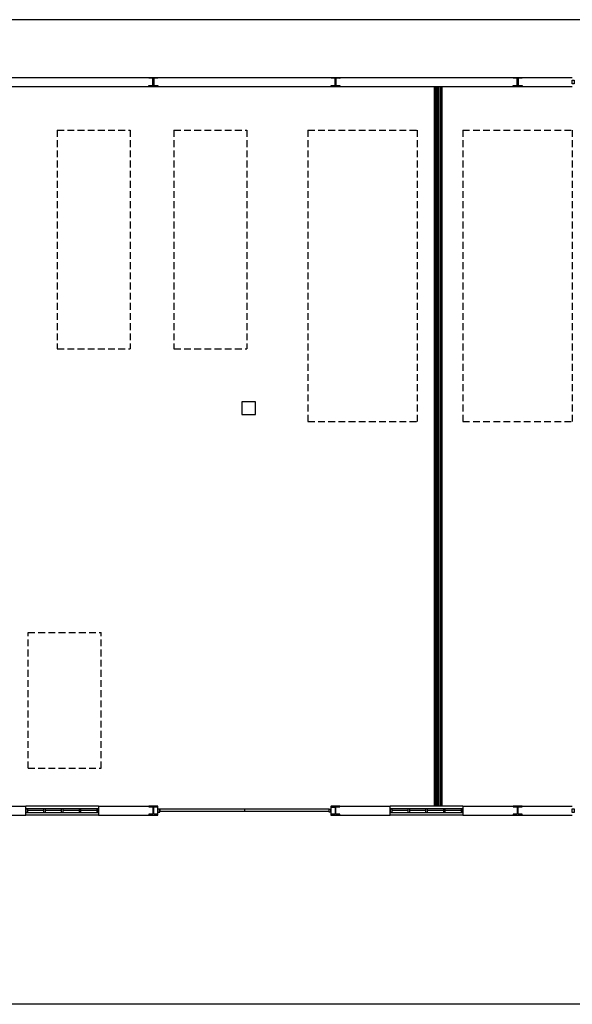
# Model space of a CAD drawing. Header units: millimetres. Extents: x -559 to 10735, y -2326 to 222.
# Tile 659 of 678: x 10091 to 10172, y -1431 to -1286. Entities that reach past the tile are written whole.
import ezdxf

# ---------------------------------------------------------------- set-up
doc = ezdxf.new("R2010")
doc.units = ezdxf.units.MM
doc.header["$LTSCALE"] = 4
doc.linetypes.add('HIDDEN', pattern=[0.375, 0.25, -0.125])
for name, color, linetype in [('Extremos da Area Total', 253, 'Continuous'), ('Modificaçoes da Planta Baixa', 255, 'Continuous'), ('Planta Baixa', 251, 'Continuous')]:
    doc.layers.add(name, color=color, linetype=linetype)

# ---------------------------------------------------------------- blocks, each defined once
blk = doc.blocks.new('AUD37D1S-flat-166-flat-1')
at = {"color": 9}
for p, q in [((0, -0.05), (0, 0.05)), ((0, 0.05), (0.05, 0.05)), ((0.05, 0.05), (0.05, -0.05)), ((0.05, -0.05), (0, -0.05))]:
    blk.add_line(p, q, dxfattribs=at)
at = {"color": 9, "text_generation_flag": 4, "width": 1.25, "flags": 3}
for p in [(0.05, 0.05), (0.05, 0), (0.05, -0.05)]:
    blk.add_attdef('JAMBPT', p, '', height=0.00632, rotation=296.5651, dxfattribs=at)
at = {"color": 9, "text_generation_flag": 4, "width": 0.5, "flags": 3}
for p in [(0.05, 0), (0.05, -0.05)]:
    blk.add_attdef('JAMBPT', p, '', height=0.01, dxfattribs=at)
blk = doc.blocks.new('AUD37D1S-flat-161-flat-1')
at = {"color": 9}
for p, q in [((0, -0.05), (0, 0.05)), ((0, 0.05), (0.05, 0.05)), ((0.05, 0.05), (0.05, -0.05)), ((0.05, -0.05), (0, -0.05))]:
    blk.add_line(p, q, dxfattribs=at)
at = {"color": 9, "text_generation_flag": 4, "width": 1.25, "flags": 3}
for p in [(0.05, 0.05), (0.05, 0), (0.05, -0.05)]:
    blk.add_attdef('JAMBPT', p, '', height=0.00632, rotation=296.5651, dxfattribs=at)
at = {"color": 9, "text_generation_flag": 4, "width": 0.5, "flags": 3}
for p in [(0.05, 0), (0.05, -0.05)]:
    blk.add_attdef('JAMBPT', p, '', height=0.01, dxfattribs=at)
blk = doc.blocks.new('AUW01D3S-flat-23-flat-1')
at = {"color": 9}
for p, q in [((0, 0.125), (-2, 0.125)), ((0, -0.125), (-2, -0.125))]:
    blk.add_line(p, q, dxfattribs=at)
blk = doc.blocks.new('AUD18D1S-flat-53-flat-1')
at = {"color": 9}
for p, q in [((-2, -0.125), (-2, 0.125)), ((0, 0.125), (0, -0.125))]:
    blk.add_line(p, q, dxfattribs=at)
blk = doc.blocks.new('AUD19D1S-flat-53-flat-1')
at = {"color": 9}
for p, q in [((-2, 0), (-2, 0)), ((0, 0), (0, 0))]:
    blk.add_line(p, q, dxfattribs=at)
blk = doc.blocks.new('AUD37D1S-flat-157-flat-1')
at = {"color": 9}
for p, q in [((-0.05, 0.05), (-0.05, -0.05)), ((0, 0.05), (-0.05, 0.05)), ((0, -0.05), (0, 0.05)), ((-0.05, -0.05), (0, -0.05))]:
    blk.add_line(p, q, dxfattribs=at)
at = {"color": 9, "width": 0.5, "flags": 3}
for p in [(-0.05, 0), (-0.05, -0.05)]:
    blk.add_attdef('JAMBPT', p, '', height=0.01, rotation=180, dxfattribs=at)
at = {"color": 9, "oblique": 36.8699, "width": 1.25, "flags": 3}
for p in [(-0.05, 0.05), (-0.05, 0), (-0.05, -0.05)]:
    blk.add_attdef('JAMBPT', p, '', height=0.00632, rotation=243.4349, dxfattribs=at)
blk = doc.blocks.new('AUD37D1S-flat-156-flat-1')
at = {"color": 9}
for p, q in [((0, -0.05), (0, 0.05)), ((0, 0.05), (0.05, 0.05)), ((0.05, 0.05), (0.05, -0.05)), ((0.05, -0.05), (0, -0.05))]:
    blk.add_line(p, q, dxfattribs=at)
at = {"color": 9, "text_generation_flag": 4, "width": 1.25, "flags": 3}
for p in [(0.05, 0.05), (0.05, 0), (0.05, -0.05)]:
    blk.add_attdef('JAMBPT', p, '', height=0.00632, rotation=296.5651, dxfattribs=at)
at = {"color": 9, "text_generation_flag": 4, "width": 0.5, "flags": 3}
for p in [(0.05, 0), (0.05, -0.05)]:
    blk.add_attdef('JAMBPT', p, '', height=0.01, dxfattribs=at)
blk = doc.blocks.new('AUD40D1S-flat-46-flat-1')
at = {"color": 9}
for p, q in [((-1, 0.05), (-1, -0.05)), ((1, 0.05), (-1, 0.05)), ((1, -0.05), (1, 0.05)), ((-1, -0.05), (1, -0.05))]:
    blk.add_line(p, q, dxfattribs=at)
blk = doc.blocks.new('AUD40D1S-flat-45-flat-1')
at = {"color": 9}
for p, q in [((-1, 0.05), (-1, -0.05)), ((1, 0.05), (-1, 0.05)), ((1, -0.05), (1, 0.05)), ((-1, -0.05), (1, -0.05))]:
    blk.add_line(p, q, dxfattribs=at)
blk = doc.blocks.new('AUD37D1S-flat-155-flat-1')
at = {"color": 9}
for p, q in [((-0.05, 0.05), (-0.05, -0.05)), ((0, 0.05), (-0.05, 0.05)), ((0, -0.05), (0, 0.05)), ((-0.05, -0.05), (0, -0.05))]:
    blk.add_line(p, q, dxfattribs=at)
at = {"color": 9, "width": 0.5, "flags": 3}
for p in [(-0.05, 0), (-0.05, -0.05)]:
    blk.add_attdef('JAMBPT', p, '', height=0.01, rotation=180, dxfattribs=at)
at = {"color": 9, "oblique": 36.8699, "width": 1.25, "flags": 3}
for p in [(-0.05, 0.05), (-0.05, 0), (-0.05, -0.05)]:
    blk.add_attdef('JAMBPT', p, '', height=0.00632, rotation=243.4349, dxfattribs=at)
blk = doc.blocks.new('AUD37D1S-flat-154-flat-1')
at = {"color": 9}
for p, q in [((-0.05, 0.05), (-0.05, -0.05)), ((0, 0.05), (-0.05, 0.05)), ((0, -0.05), (0, 0.05)), ((-0.05, -0.05), (0, -0.05))]:
    blk.add_line(p, q, dxfattribs=at)
at = {"color": 9, "width": 0.5, "flags": 3}
for p in [(-0.05, 0), (-0.05, -0.05)]:
    blk.add_attdef('JAMBPT', p, '', height=0.01, rotation=180, dxfattribs=at)
at = {"color": 9, "oblique": 36.8699, "width": 1.25, "flags": 3}
for p in [(-0.05, 0.05), (-0.05, 0), (-0.05, -0.05)]:
    blk.add_attdef('JAMBPT', p, '', height=0.00632, rotation=243.4349, dxfattribs=at)
blk = doc.blocks.new('AUD37D1S-flat-153-flat-1')
at = {"color": 9}
for p, q in [((-0.05, 0.05), (-0.05, -0.05)), ((0, 0.05), (-0.05, 0.05)), ((0, -0.05), (0, 0.05)), ((-0.05, -0.05), (0, -0.05))]:
    blk.add_line(p, q, dxfattribs=at)
at = {"color": 9, "width": 0.5, "flags": 3}
for p in [(-0.05, 0), (-0.05, -0.05)]:
    blk.add_attdef('JAMBPT', p, '', height=0.01, rotation=180, dxfattribs=at)
at = {"color": 9, "oblique": 36.8699, "width": 1.25, "flags": 3}
for p in [(-0.05, 0.05), (-0.05, 0), (-0.05, -0.05)]:
    blk.add_attdef('JAMBPT', p, '', height=0.00632, rotation=243.4349, dxfattribs=at)
blk = doc.blocks.new('AUW01D1S-flat-72-flat-1')
at = {"color": 9}
blk.add_line((0.21875, 0), (-0.21875, 0), dxfattribs=at)
blk = doc.blocks.new('AUW01D1S-flat-71-flat-1')
at = {"color": 9}
blk.add_line((0.21875, 0), (-0.21875, 0), dxfattribs=at)
blk = doc.blocks.new('AUW01D1S-flat-70-flat-1')
at = {"color": 9}
blk.add_line((0.21875, 0), (-0.21875, 0), dxfattribs=at)
blk = doc.blocks.new('AUW01D1S-flat-69-flat-1')
at = {"color": 9}
blk.add_line((0.21875, 0), (-0.21875, 0), dxfattribs=at)
blk = doc.blocks.new('AUW01D3S-flat-22-flat-1')
at = {"color": 9}
for p, q in [((0, 0.125), (-2, 0.125)), ((0, -0.125), (-2, -0.125))]:
    blk.add_line(p, q, dxfattribs=at)
blk = doc.blocks.new('AUD18D1S-flat-52-flat-1')
at = {"color": 9}
for p, q in [((-2, -0.125), (-2, 0.125)), ((0, 0.125), (0, -0.125))]:
    blk.add_line(p, q, dxfattribs=at)
blk = doc.blocks.new('AUD19D1S-flat-52-flat-1')
at = {"color": 9}
for p, q in [((-2, 0), (-2, 0)), ((0, 0), (0, 0))]:
    blk.add_line(p, q, dxfattribs=at)
blk = doc.blocks.new('AUD37D1S-flat-152-flat-1')
at = {"color": 9}
for p, q in [((-0.05, 0.05), (-0.05, -0.05)), ((0, 0.05), (-0.05, 0.05)), ((0, -0.05), (0, 0.05)), ((-0.05, -0.05), (0, -0.05))]:
    blk.add_line(p, q, dxfattribs=at)
at = {"color": 9, "width": 0.5, "flags": 3}
for p in [(-0.05, 0), (-0.05, -0.05)]:
    blk.add_attdef('JAMBPT', p, '', height=0.01, rotation=180, dxfattribs=at)
at = {"color": 9, "oblique": 36.8699, "width": 1.25, "flags": 3}
for p in [(-0.05, 0.05), (-0.05, 0), (-0.05, -0.05)]:
    blk.add_attdef('JAMBPT', p, '', height=0.00632, rotation=243.4349, dxfattribs=at)
blk = doc.blocks.new('AUD37D1S-flat-151-flat-1')
at = {"color": 9}
for p, q in [((0, -0.05), (0, 0.05)), ((0, 0.05), (0.05, 0.05)), ((0.05, 0.05), (0.05, -0.05)), ((0.05, -0.05), (0, -0.05))]:
    blk.add_line(p, q, dxfattribs=at)
at = {"color": 9, "text_generation_flag": 4, "width": 1.25, "flags": 3}
for p in [(0.05, 0.05), (0.05, 0), (0.05, -0.05)]:
    blk.add_attdef('JAMBPT', p, '', height=0.00632, rotation=296.5651, dxfattribs=at)
at = {"color": 9, "text_generation_flag": 4, "width": 0.5, "flags": 3}
for p in [(0.05, 0), (0.05, -0.05)]:
    blk.add_attdef('JAMBPT', p, '', height=0.01, dxfattribs=at)
blk = doc.blocks.new('AUD40D1S-flat-44-flat-1')
at = {"color": 9}
for p, q in [((-1, 0.05), (-1, -0.05)), ((1, 0.05), (-1, 0.05)), ((1, -0.05), (1, 0.05)), ((-1, -0.05), (1, -0.05))]:
    blk.add_line(p, q, dxfattribs=at)
blk = doc.blocks.new('AUD40D1S-flat-43-flat-1')
at = {"color": 9}
for p, q in [((-1, 0.05), (-1, -0.05)), ((1, 0.05), (-1, 0.05)), ((1, -0.05), (1, 0.05)), ((-1, -0.05), (1, -0.05))]:
    blk.add_line(p, q, dxfattribs=at)
blk = doc.blocks.new('AUD37D1S-flat-150-flat-1')
at = {"color": 9}
for p, q in [((-0.05, 0.05), (-0.05, -0.05)), ((0, 0.05), (-0.05, 0.05)), ((0, -0.05), (0, 0.05)), ((-0.05, -0.05), (0, -0.05))]:
    blk.add_line(p, q, dxfattribs=at)
at = {"color": 9, "width": 0.5, "flags": 3}
for p in [(-0.05, 0), (-0.05, -0.05)]:
    blk.add_attdef('JAMBPT', p, '', height=0.01, rotation=180, dxfattribs=at)
at = {"color": 9, "oblique": 36.8699, "width": 1.25, "flags": 3}
for p in [(-0.05, 0.05), (-0.05, 0), (-0.05, -0.05)]:
    blk.add_attdef('JAMBPT', p, '', height=0.00632, rotation=243.4349, dxfattribs=at)
blk = doc.blocks.new('AUD37D1S-flat-149-flat-1')
at = {"color": 9}
for p, q in [((-0.05, 0.05), (-0.05, -0.05)), ((0, 0.05), (-0.05, 0.05)), ((0, -0.05), (0, 0.05)), ((-0.05, -0.05), (0, -0.05))]:
    blk.add_line(p, q, dxfattribs=at)
at = {"color": 9, "width": 0.5, "flags": 3}
for p in [(-0.05, 0), (-0.05, -0.05)]:
    blk.add_attdef('JAMBPT', p, '', height=0.01, rotation=180, dxfattribs=at)
at = {"color": 9, "oblique": 36.8699, "width": 1.25, "flags": 3}
for p in [(-0.05, 0.05), (-0.05, 0), (-0.05, -0.05)]:
    blk.add_attdef('JAMBPT', p, '', height=0.00632, rotation=243.4349, dxfattribs=at)
blk = doc.blocks.new('AUD37D1S-flat-148-flat-1')
at = {"color": 9}
for p, q in [((-0.05, 0.05), (-0.05, -0.05)), ((0, 0.05), (-0.05, 0.05)), ((0, -0.05), (0, 0.05)), ((-0.05, -0.05), (0, -0.05))]:
    blk.add_line(p, q, dxfattribs=at)
at = {"color": 9, "width": 0.5, "flags": 3}
for p in [(-0.05, 0), (-0.05, -0.05)]:
    blk.add_attdef('JAMBPT', p, '', height=0.01, rotation=180, dxfattribs=at)
at = {"color": 9, "oblique": 36.8699, "width": 1.25, "flags": 3}
for p in [(-0.05, 0.05), (-0.05, 0), (-0.05, -0.05)]:
    blk.add_attdef('JAMBPT', p, '', height=0.00632, rotation=243.4349, dxfattribs=at)
blk = doc.blocks.new('AUW01D1S-flat-68-flat-1')
at = {"color": 9}
blk.add_line((0.21875, 0), (-0.21875, 0), dxfattribs=at)
blk = doc.blocks.new('AUW01D1S-flat-67-flat-1')
at = {"color": 9}
blk.add_line((0.21875, 0), (-0.21875, 0), dxfattribs=at)
blk = doc.blocks.new('AUW01D1S-flat-66-flat-1')
at = {"color": 9}
blk.add_line((0.21875, 0), (-0.21875, 0), dxfattribs=at)
blk = doc.blocks.new('AUW01D1S-flat-65-flat-1')
at = {"color": 9}
blk.add_line((0.21875, 0), (-0.21875, 0), dxfattribs=at)
blk = doc.blocks.new('AUD18D1S-flat-22-flat-1')
at = {"color": 9}
for p, q in [((0, -0.125), (0, 0.125)), ((4.75, 0.125), (4.75, -0.125))]:
    blk.add_line(p, q, dxfattribs=at)
blk = doc.blocks.new('AUD19D1S-flat-22-flat-1')
at = {"color": 9}
for p, q in [((0, 0), (0, 0)), ((4.75, 0), (4.75, 0))]:
    blk.add_line(p, q, dxfattribs=at)
blk = doc.blocks.new('AUD37D1S-flat-62-flat-1')
at = {"color": 9}
for p, q in [((0, 0.0375), (0, -0.0375)), ((0.05, 0.0375), (0, 0.0375)), ((0.05, -0.0375), (0.05, 0.0375)), ((0, -0.0375), (0.05, -0.0375))]:
    blk.add_line(p, q, dxfattribs=at)
at = {"color": 9, "oblique": 22.61986, "width": 1.083333, "flags": 3}
for p in [(0.05, 0.0375), (0.05, 0), (0.05, -0.0375)]:
    blk.add_attdef('JAMBPT', p, '', height=0.00588, rotation=56.30993, dxfattribs=at)
at = {"color": 9, "width": 0.666667, "flags": 3}
for p in [(0.05, 0.0375), (0.05, 0)]:
    blk.add_attdef('JAMBPT', p, '', height=0.0075, dxfattribs=at)
blk = doc.blocks.new('AUD37D1S-flat-61-flat-1')
at = {"color": 9}
for p, q in [((-0.05, 0.0375), (0, 0.0375)), ((-0.05, -0.0375), (-0.05, 0.0375)), ((0, 0.0375), (0, -0.0375)), ((0, -0.0375), (-0.05, -0.0375))]:
    blk.add_line(p, q, dxfattribs=at)
at = {"color": 9, "text_generation_flag": 4, "flags": 3}
for p, height, rotation, width in [((-0.05, 0.0375), 0.0075, 180, 0.666667), ((-0.05, 0), 0.0075, 180, 0.666667), ((-0.05, 0.0375), 0.00588, 123.69007, 1.083333), ((-0.05, 0), 0.00588, 123.69007, 1.083333), ((-0.05, -0.0375), 0.00588, 123.69007, 1.083333)]:
    blk.add_attdef('JAMBPT', p, '', height=height, rotation=rotation, dxfattribs=dict(at, width=width))
blk = doc.blocks.new('AUD41D1S-flat-12-flat-1')
at = {"color": 9}
for p, q in [((-2.375, 0.0375), (-2.375, -0.0375)), ((2.375, -0.0375), (2.375, 0.0375))]:
    blk.add_line(p, q, dxfattribs=at)
blk = doc.blocks.new('AUD10D1S-flat-1-flat-1')
at = {"color": 9}
for p, q in [((0, 0), (0, -0.05)), ((4.65, 0), (0, 0)), ((4.65, -0.05), (4.65, 0)), ((0, -0.05), (4.65, -0.05))]:
    blk.add_line(p, q, dxfattribs=at)

msp = doc.modelspace()

# ---------------------------------------------------------------- hatches: boundary and pattern name
at = {"layer": 'Modificaçoes da Planta Baixa'}
h = msp.add_hatch(dxfattribs=at)
h.set_pattern_fill('ANSI36', color=256, scale=0.035282)
h.set_pattern_definition([(45, (9374.68071, -365.997), (0.059407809, 0.217828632), [0.280051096, -0.05601022, 0, -0.05601022])])
h.paths.add_polyline_path([(10151.96, -1295.8), (10151.87, -1295.8), (10151.87, -1401.98), (10151.96, -1401.98)])
h.paths.add_polyline_path([(10152.15, -1295.8), (10152.07, -1295.8), (10152.07, -1401.98), (10152.15, -1401.98)])
h.paths.add_polyline_path([(10152.46, -1295.8), (10152.38, -1295.8), (10152.38, -1401.98), (10152.46, -1401.98)])
h.paths.add_polyline_path([(10152.77, -1295.8), (10152.69, -1295.8), (10152.69, -1401.98), (10152.77, -1401.98)])
h.paths.add_polyline_path([(10152.97, -1295.8), (10152.89, -1295.8), (10152.89, -1401.98), (10152.97, -1401.98)])

# ---------------------------------------------------------------- linework, layer by layer
at = {"layer": 'Extremos da Area Total'}
msp.add_lwpolyline([(9728.59, -1302.87), (9728.59, -1285.94), (10231.4, -1285.94), (10231.4, -1431.23), (9728.59, -1431.23), (9728.59, -1305.72)], dxfattribs=at)
at = {"layer": 'Modificaçoes da Planta Baixa'}
msp.add_line((10152.97, -1401.98), (10151.87, -1401.98), dxfattribs=at)
for points in [[(10151.87, -1401.98), (10151.87, -1295.8), (10152.97, -1295.8), (10152.97, -1401.98)], [(10151.96, -1401.98), (10151.96, -1295.8), (10152.07, -1295.8), (10152.07, -1401.98)], [(10152.15, -1401.98), (10152.15, -1295.8), (10152.69, -1295.8), (10152.69, -1401.98)], [(10152.38, -1401.98), (10152.38, -1295.8), (10152.46, -1295.8), (10152.46, -1401.98)], [(10152.77, -1401.98), (10152.77, -1295.8), (10152.89, -1295.8), (10152.89, -1401.98)]]:
    msp.add_lwpolyline(points, dxfattribs=at)
at = {"layer": 'Planta Baixa'}
for p, q in [((9872.62, -1294.46), (10172.21, -1294.46)), ((9872.62, -1295.8), (10172.21, -1295.8)), ((10075.44, -1401.98), (10091.57, -1401.98)), ((10102.32, -1401.98), (10111.06, -1401.98)), ((10136.59, -1401.98), (10145.33, -1401.98)), ((10156.08, -1401.98), (10172.21, -1401.98)), ((10075.44, -1403.32), (10091.57, -1403.32)), ((10102.32, -1403.32), (10111.06, -1403.32)), ((10123.83, -1402.45), (10123.83, -1402.72)), ((10136.59, -1403.32), (10145.33, -1403.32)), ((10156.08, -1403.32), (10172.21, -1403.32))]:
    msp.add_line(p, q, dxfattribs=at)
at = {"layer": 'Planta Baixa', "linetype": 'HIDDEN'}
for p, q in [((10096.22, -1302.24), (10096.22, -1334.5)), ((10096.22, -1302.24), (10106.98, -1302.24)), ((10106.98, -1302.24), (10106.98, -1334.5)), ((10113.43, -1302.24), (10124.18, -1302.24)), ((10113.43, -1302.24), (10113.43, -1334.5)), ((10124.18, -1302.24), (10124.18, -1334.5)), ((10133.21, -1302.24), (10149.34, -1302.24)), ((10133.21, -1302.24), (10133.21, -1345.25)), ((10149.34, -1302.24), (10149.34, -1345.25)), ((10156.06, -1302.24), (10156.06, -1345.25)), ((10156.06, -1302.24), (10172.19, -1302.24)), ((10172.19, -1302.24), (10172.19, -1345.25)), ((10096.22, -1334.5), (10106.98, -1334.5)), ((10113.43, -1334.5), (10124.18, -1334.5)), ((10133.21, -1345.25), (10149.34, -1345.25)), ((10156.06, -1345.25), (10172.19, -1345.25)), ((10091.92, -1396.39), (10091.92, -1376.39)), ((10091.92, -1376.39), (10102.67, -1376.39)), ((10102.67, -1396.39), (10102.67, -1376.39)), ((10091.92, -1396.39), (10102.67, -1396.39))]:
    msp.add_line(p, q, dxfattribs=at)
at = {"layer": 'Planta Baixa'}
for points in [[(10111.03, -1294.48), (10111.03, -1294.59), (10110.49, -1294.59, 0.414214), (10110.44, -1294.64), (10110.44, -1295.61, 0.414214), (10110.49, -1295.67), (10111.03, -1295.67), (10111.03, -1295.77), (10109.74, -1295.77), (10109.74, -1295.67), (10110.28, -1295.67, 0.414214), (10110.33, -1295.61), (10110.33, -1294.64, 0.414214), (10110.28, -1294.59), (10109.74, -1294.59), (10109.74, -1294.48)], [(10137.92, -1294.49), (10137.92, -1294.6), (10137.38, -1294.59, 0.414214), (10137.32, -1294.64), (10137.32, -1295.61, 0.414214), (10137.37, -1295.67), (10137.91, -1295.67), (10137.91, -1295.78), (10136.62, -1295.77), (10136.62, -1295.66), (10137.15, -1295.66, 0.414214), (10137.21, -1295.61), (10137.22, -1294.64, 0.414214), (10137.16, -1294.59), (10136.63, -1294.58), (10136.63, -1294.48)], [(10164.79, -1294.48), (10164.79, -1294.59), (10164.25, -1294.59, 0.414214), (10164.2, -1294.64), (10164.2, -1295.61, 0.414214), (10164.25, -1295.67), (10164.79, -1295.67), (10164.79, -1295.77), (10163.5, -1295.77), (10163.5, -1295.67), (10164.04, -1295.67, 0.414214), (10164.09, -1295.61), (10164.09, -1294.64, 0.414214), (10164.04, -1294.59), (10163.5, -1294.59), (10163.5, -1294.48)], [(10111.03, -1403.3), (10111.03, -1403.19), (10110.49, -1403.19, -0.414214), (10110.44, -1403.14), (10110.44, -1402.17, -0.414214), (10110.49, -1402.11), (10111.03, -1402.11), (10111.03, -1402.01), (10109.74, -1402.01), (10109.74, -1402.11), (10110.28, -1402.11, -0.414214), (10110.33, -1402.17), (10110.33, -1403.14, -0.414214), (10110.28, -1403.19), (10109.74, -1403.19), (10109.74, -1403.3)], [(10137.92, -1403.29), (10137.92, -1403.18), (10137.38, -1403.19, -0.414214), (10137.32, -1403.14), (10137.32, -1402.17, -0.414214), (10137.37, -1402.11), (10137.91, -1402.11), (10137.91, -1402), (10136.62, -1402.01), (10136.62, -1402.12), (10137.15, -1402.12, -0.414214), (10137.21, -1402.17), (10137.22, -1403.14, -0.414214), (10137.16, -1403.19), (10136.63, -1403.19), (10136.63, -1403.3)], [(10164.79, -1403.3), (10164.79, -1403.19), (10164.25, -1403.19, -0.414214), (10164.2, -1403.14), (10164.2, -1402.17, -0.414214), (10164.25, -1402.11), (10164.79, -1402.11), (10164.79, -1402.01), (10163.5, -1402.01), (10163.5, -1402.11), (10164.04, -1402.11, -0.414214), (10164.09, -1402.17), (10164.09, -1403.14, -0.414214), (10164.04, -1403.19), (10163.5, -1403.19), (10163.5, -1403.3)]]:
    msp.add_lwpolyline(points, format="xyb", close=True, dxfattribs=at)
msp.add_lwpolyline([(10123.46, -1344.2), (10125.46, -1344.2), (10125.46, -1342.35), (10123.46, -1342.35)], close=True, dxfattribs=at)

# ---------------------------------------------------------------- block references
at = {"layer": 'Planta Baixa', "xscale": 5.376215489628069, "yscale": 5.376215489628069, "zscale": 5.376215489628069}
for name, p in [('AUD37D1S-flat-166-flat-1', (10172.21, -1295.13)), ('AUW01D3S-flat-22-flat-1', (10102.32, -1402.65)), ('AUD18D1S-flat-52-flat-1', (10102.32, -1402.65)), ('AUD18D1S-flat-22-flat-1', (10111.06, -1402.65)), ('AUW01D3S-flat-23-flat-1', (10156.08, -1402.65)), ('AUD18D1S-flat-53-flat-1', (10156.08, -1402.65)), ('AUD37D1S-flat-151-flat-1', (10091.57, -1402.65)), ('AUD40D1S-flat-44-flat-1', (10096.94, -1402.65)), ('AUD40D1S-flat-43-flat-1', (10096.94, -1402.65)), ('AUD19D1S-flat-52-flat-1', (10102.32, -1402.65)), ('AUW01D1S-flat-65-flat-1', (10093.01, -1402.65)), ('AUD37D1S-flat-148-flat-1', (10094.46, -1402.65)), ('AUW01D1S-flat-66-flat-1', (10095.63, -1402.65)), ('AUD37D1S-flat-149-flat-1', (10097.08, -1402.65)), ('AUW01D1S-flat-67-flat-1', (10098.26, -1402.65)), ('AUD37D1S-flat-150-flat-1', (10099.7, -1402.65)), ('AUW01D1S-flat-68-flat-1', (10100.88, -1402.65)), ('AUD37D1S-flat-152-flat-1', (10102.32, -1402.65)), ('AUD37D1S-flat-62-flat-1', (10111.06, -1402.65)), ('AUD41D1S-flat-12-flat-1', (10123.83, -1402.65)), ('AUD19D1S-flat-22-flat-1', (10111.06, -1402.65)), ('AUD10D1S-flat-1-flat-1', (10111.33, -1402.45)), ('AUD37D1S-flat-61-flat-1', (10136.59, -1402.65)), ('AUD37D1S-flat-156-flat-1', (10145.33, -1402.65)), ('AUD40D1S-flat-46-flat-1', (10150.71, -1402.65)), ('AUD40D1S-flat-45-flat-1', (10150.71, -1402.65)), ('AUD19D1S-flat-53-flat-1', (10156.08, -1402.65)), ('AUW01D1S-flat-69-flat-1', (10146.78, -1402.65)), ('AUD37D1S-flat-153-flat-1', (10148.22, -1402.65)), ('AUW01D1S-flat-70-flat-1', (10149.4, -1402.65)), ('AUD37D1S-flat-154-flat-1', (10150.84, -1402.65)), ('AUW01D1S-flat-71-flat-1', (10152.02, -1402.65)), ('AUD37D1S-flat-155-flat-1', (10153.46, -1402.65)), ('AUW01D1S-flat-72-flat-1', (10154.64, -1402.65)), ('AUD37D1S-flat-157-flat-1', (10156.08, -1402.65)), ('AUD37D1S-flat-161-flat-1', (10172.21, -1402.65))]:
    msp.add_blockref(name, p, dxfattribs=at)

doc.saveas('drawing.dxf')
